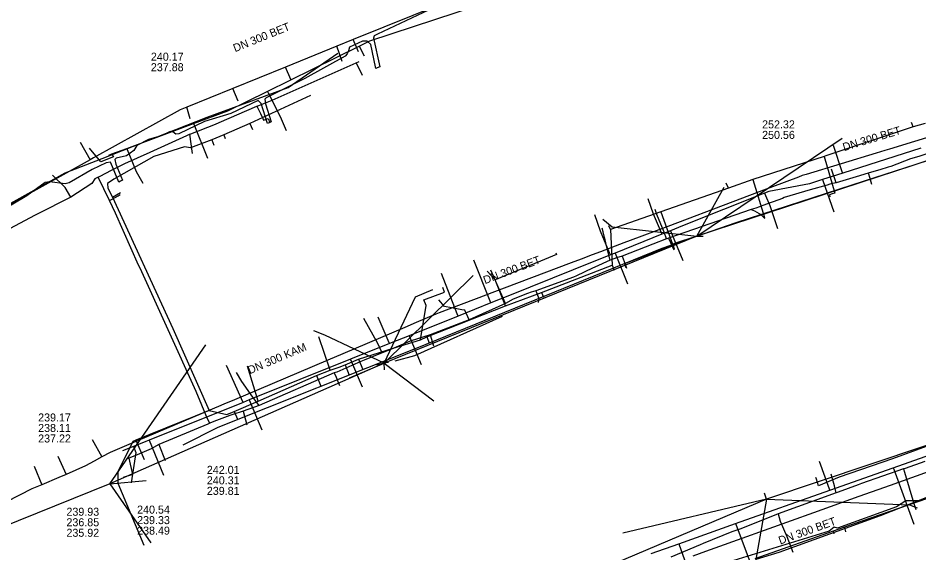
# Model space of a CAD drawing. Extents: x -598233 to -596890, y -1157848 to -1156431.
# Drawn here: x -597274.3 to -597184.3, y -1157480.1 to -1157426.6 of the extents above; entities that cross this region are included whole.
import ezdxf

# ---------------------------------------------------------------- set-up
doc = ezdxf.new("R2010")
doc.units = 0
for name, color, linetype in [('Vrstva 12', 7, 'Continuous'), ('Vrstva 13', 7, 'Continuous'), ('Vrstva 16', 7, 'Continuous'), ('Vrstva 42', 7, 'Continuous'), ('Vrstva 51', 7, 'Continuous'), ('Vrstva 55', 7, 'Continuous'), ('Vrstva 9', 7, 'Continuous')]:
    doc.layers.add(name, color=color, linetype=linetype)

msp = doc.modelspace()

# ---------------------------------------------------------------- linework, layer by layer
at = {"layer": 'Vrstva 12'}
for points in [[(-597245.1, -1157434.36), (-597251.15, -1157437.15)], [(-597251.15, -1157437.15), (-597253.77, -1157438.28)], [(-597251.15, -1157437.15), (-597250.9, -1157437.76)], [(-597184.87, -1157437.5), (-597193.6, -1157440.4)], [(-597184.98, -1157437.23), (-597185.04, -1157437.05)], [(-597184.87, -1157437.5), (-597184.98, -1157437.23)], [(-597183.69, -1157437.15), (-597184.87, -1157437.5)], [(-597254.97, -1157438.77), (-597257.1, -1157439.58), (-597257.68, -1157439.49), (-597260.76, -1157440.45), (-597264.74, -1157442.7), (-597265.38, -1157443.14), (-597265.35, -1157443.63), (-597264.87, -1157444.5)], [(-597253.77, -1157438.28), (-597254.97, -1157438.77)], [(-597254.97, -1157438.77), (-597254.75, -1157439.32)], [(-597253.77, -1157438.28), (-597253.62, -1157438.65)], [(-597193.77, -1157440.46), (-597200.9, -1157442.76)], [(-597193.6, -1157440.4), (-597193.77, -1157440.46)], [(-597193.77, -1157440.46), (-597192.725, -1157444.107)], [(-597203.34, -1157443.61), (-597203.56, -1157443.11)], [(-597200.9, -1157442.76), (-597203.34, -1157443.61)], [(-597200.9, -1157442.76), (-597199.75, -1157446.56)], [(-597264.87, -1157444.5), (-597264.08, -1157444.06)], [(-597203.34, -1157443.61), (-597210.09, -1157445.98)], [(-597192.725, -1157444.107), (-597192.969, -1157444.183)], [(-597264.87, -1157444.5), (-597258.85, -1157457.64), (-597255.21, -1157465.83)], [(-597192.969, -1157444.183), (-597193.255, -1157444.273), (-597193.195, -1157444.464)], [(-597210.09, -1157445.98), (-597215.14, -1157447.73)], [(-597210.09, -1157445.98), (-597208.77, -1157449.67)], [(-597215.14, -1157447.73), (-597215.29, -1157447.39)], [(-597215.14, -1157447.73), (-597214.96, -1157451.3)], [(-597220.58, -1157450.06), (-597220.51, -1157450.25), (-597222.12, -1157450.92)], [(-597222.12, -1157450.92), (-597226.64, -1157452.78)], [(-597222.01, -1157454.02), (-597214.96, -1157451.3)], [(-597214.96, -1157451.3), (-597214.77, -1157451.82)], [(-597226.64, -1157452.78), (-597227.44, -1157451.9)], [(-597225.61, -1157455.37), (-597226.64, -1157452.78)], [(-597233.558, -1157455.336), (-597233.767, -1157454.773), (-597231.705, -1157454.01), (-597231.878, -1157453.541)], [(-597225.61, -1157455.37), (-597222.01, -1157454.02)], [(-597222.01, -1157454.02), (-597221.82, -1157454.51)], [(-597234.12, -1157458.75), (-597233.558, -1157455.336)], [(-597233.47, -1157458.48), (-597225.61, -1157455.37)], [(-597243.15, -1157461.8), (-597244.26, -1157458.48)], [(-597234.12, -1157458.75), (-597233.47, -1157458.48)], [(-597233.47, -1157458.48), (-597233.24, -1157459.05)], [(-597240.3, -1157460.69), (-597236.83, -1157459.59), (-597234.12, -1157458.75)], [(-597242.25, -1157461.48), (-597241.64, -1157461.27)], [(-597241.64, -1157461.27), (-597240.3, -1157460.69)], [(-597241.64, -1157461.27), (-597241.23, -1157462.3)], [(-597240.3, -1157460.69), (-597239.88, -1157461.74)], [(-597250.34, -1157464.89), (-597251.39, -1157461.38)], [(-597244.49, -1157462.34), (-597243.15, -1157461.8)], [(-597243.15, -1157461.8), (-597242.25, -1157461.48)], [(-597250.34, -1157464.89), (-597244.49, -1157462.34)], [(-597244.49, -1157462.34), (-597244.07, -1157463.38)], [(-597252.73, -1157465.91), (-597250.34, -1157464.89)], [(-597255.21, -1157465.83), (-597262.57, -1157468.8)], [(-597255.21, -1157465.83), (-597253.46, -1157466.22), (-597252.73, -1157465.91)], [(-597252.73, -1157465.91), (-597252.4, -1157466.68)], [(-597176.13, -1157466.7), (-597186.96, -1157470.64), (-597192.26, -1157472.49)], [(-597262.57, -1157468.8), (-597262.85, -1157468.93), (-597264.35, -1157471.95), (-597264.34, -1157473.09), (-597261.76, -1157479.26)], [(-597262.57, -1157468.8), (-597261.72, -1157470.73)], [(-597192.26, -1157472.49), (-597194.33, -1157473.359), (-597194.54, -1157472.69), (-597194.603, -1157472.5)], [(-597180.86, -1157473.71), (-597191.75, -1157477.49)], [(-597192.89, -1157477.89), (-597200.7, -1157480.64)], [(-597191.75, -1157477.49), (-597192.89, -1157477.89)], [(-597192.89, -1157477.89), (-597192.81, -1157478.13)], [(-597191.75, -1157477.49), (-597191.65, -1157477.94)]]:
    msp.add_lwpolyline(points, dxfattribs=at)
at = {"layer": 'Vrstva 13'}
for p, q in [((-597240.249, -1157429.423), (-597239.749, -1157430.407)), ((-597209.129, -1157447.873), (-597207.909, -1157450.829)), ((-597214.669, -1157450.096), (-597213.428, -1157453.167)), ((-597235.241, -1157458.352), (-597234.053, -1157461.234)), ((-597251.83, -1157465.008), (-597253.497, -1157461.322)), ((-597251.225, -1157464.766), (-597249.96, -1157467.743)), ((-597261.216, -1157468.776), (-597259.787, -1157472.281))]:
    msp.add_line(p, q, dxfattribs=at)
for points in [[(-597265.238, -1157440.304), (-597264.941, -1157440.192), (-597263.462, -1157439.646), (-597256.778, -1157437.167), (-597253.347, -1157435.894), (-597249.419, -1157433.953), (-597240.249, -1157429.423), (-597239.18, -1157428.895), (-597217.441, -1157421.729), (-597211.271, -1157419.691)], [(-597249.419, -1157433.953), (-597249.38, -1157434.028), (-597248.128, -1157436.438), (-597247.541, -1157437.864)], [(-597256.778, -1157437.167), (-597256.758, -1157437.215), (-597255.391, -1157440.604)], [(-597264.941, -1157440.192), (-597264.8, -1157440.474), (-597266.047, -1157440.995), (-597267.168, -1157439.628)], [(-597184.132, -1157439.614), (-597191.919, -1157442.114), (-597193.925, -1157442.758), (-597195.227, -1157443.176), (-597199.312, -1157443.933), (-597199.728, -1157444.099), (-597207.93, -1157447.392), (-597209.129, -1157447.873), (-597209.981, -1157448.215), (-597214.669, -1157450.096), (-597215.135, -1157450.284), (-597218.862, -1157451.761), (-597225.214, -1157454.327), (-597227.077, -1157455.075), (-597230.342, -1157456.385), (-597235.241, -1157458.352), (-597236.456, -1157458.84), (-597237.212, -1157459.143), (-597241.115, -1157460.709), (-597251.225, -1157464.766), (-597251.83, -1157465.008), (-597261.216, -1157468.776), (-597261.547, -1157468.908), (-597262.803, -1157469.413), (-597263.88, -1157469.845)], [(-597263.462, -1157439.646), (-597263.421, -1157439.749), (-597262.513, -1157441.943), (-597261.863, -1157443.117)], [(-597191.919, -1157442.114), (-597191.932, -1157442.074), (-597192.855, -1157439.354)], [(-597193.925, -1157442.758), (-597193.896, -1157442.845), (-597192.819, -1157445.973)], [(-597199.728, -1157444.099), (-597199.632, -1157444.345), (-597199.197, -1157445.361), (-597198.423, -1157447.647)], [(-597209.981, -1157448.215), (-597210.041, -1157448.062), (-597210.823, -1157446.223), (-597211.362, -1157444.675)], [(-597215.135, -1157450.284), (-597215.22, -1157450.078), (-597216.124, -1157447.894), (-597216.699, -1157446.292)], [(-597227.077, -1157455.075), (-597227.14, -1157454.915), (-597228.791, -1157450.821)], [(-597230.342, -1157456.385), (-597230.43, -1157456.167), (-597232.025, -1157452.132)], [(-597237.212, -1157459.143), (-597237.247, -1157459.058), (-597238.331, -1157456.485)], [(-597241.115, -1157460.709), (-597241.108, -1157460.723), (-597239.948, -1157463.461)], [(-597211.069, -1157480.106), (-597208.305, -1157479.128), (-597202.638, -1157477.123), (-597193.197, -1157473.782), (-597186.87, -1157471.544), (-597174.096, -1157467.025)], [(-597262.803, -1157469.413), (-597262.557, -1157470.013), (-597263.025, -1157473.047)], [(-597193.197, -1157473.782), (-597193.233, -1157473.684), (-597194.232, -1157470.905)], [(-597186.87, -1157471.544), (-597186.815, -1157471.7), (-597184.831, -1157477.194)], [(-597202.638, -1157477.123), (-597202.573, -1157477.294), (-597200.502, -1157482.756)], [(-597208.305, -1157479.128), (-597208.298, -1157479.145), (-597206.183, -1157485.074)]]:
    msp.add_lwpolyline(points, dxfattribs=at)
at = {"layer": 'Vrstva 16'}
for points in [[(-597266.13, -1157442.42), (-597264.97, -1157441.81), (-597263.64, -1157441.16), (-597261.13, -1157440.02), (-597257.47, -1157438.36), (-597257.2, -1157438.23), (-597257.07, -1157438.18), (-597254.61, -1157437.21), (-597254.24, -1157437.05), (-597250.45, -1157435.42), (-597250.27, -1157435.34), (-597248.93, -1157434.83), (-597240.53, -1157431.09), (-597240.25, -1157430.96)], [(-597240.53, -1157431.09), (-597239.94, -1157432.31)], [(-597250.45, -1157435.42), (-597250.09, -1157436.14)], [(-597250.09, -1157436.14), (-597249.88, -1157436.65)], [(-597249.88, -1157436.65), (-597249.8, -1157436.83), (-597249.34, -1157436.64)], [(-597249.34, -1157436.64), (-597249.17, -1157437.06)], [(-597257.2, -1157438.23), (-597256.91, -1157440.16)], [(-597183.53, -1157440.2), (-597184.314, -1157440.442), (-597185.15, -1157440.7), (-597187.13, -1157441.44), (-597187.38, -1157441.52), (-597188.229, -1157441.776), (-597189.04, -1157442.02), (-597189.37, -1157442.12), (-597190.592, -1157442.484), (-597192.56, -1157443.07), (-597193.066, -1157443.185), (-597193.22, -1157443.22), (-597193.46, -1157443.32), (-597195.18, -1157443.79), (-597197.76, -1157444.56), (-597197.95, -1157444.63), (-597199.897, -1157445.343), (-597200.236, -1157445.467), (-597200.6, -1157445.6), (-597201.06, -1157445.73), (-597209.32, -1157448.6), (-597209.485, -1157448.663), (-597209.53, -1157448.68), (-597210.892, -1157449.207), (-597213.95, -1157450.39), (-597214.532, -1157450.581), (-597215.17, -1157450.79), (-597216.68, -1157451.5), (-597216.91, -1157451.61), (-597218.52, -1157452.37), (-597218.83, -1157452.51)], [(-597269.61, -1157443.55), (-597270.87, -1157442.3)], [(-597192.56, -1157443.07), (-597193.05, -1157441.71)], [(-597189.37, -1157442.12), (-597189.349, -1157442.185), (-597189.25, -1157442.5)], [(-597266.33, -1157442.52), (-597266.65, -1157442.68), (-597266.95, -1157443.15), (-597269.04, -1157444.52), (-597272.42, -1157446.21), (-597272.69, -1157446.34), (-597275.11, -1157447.64)], [(-597255.15, -1157467.09), (-597255.4, -1157466.66), (-597256.54, -1157463.94), (-597262.12, -1157451.61), (-597262.28, -1157451.32), (-597264.58, -1157446.12), (-597265.19, -1157444.86), (-597266.33, -1157442.52), (-597266.13, -1157442.42)], [(-597189.25, -1157442.5), (-597189.034, -1157443.2)], [(-597269.04, -1157444.52), (-597269.61, -1157443.55)], [(-597265.19, -1157444.86), (-597264.98, -1157444.76)], [(-597264.98, -1157444.76), (-597264.33, -1157444.38)], [(-597264.33, -1157444.38), (-597264.12, -1157444.26)], [(-597209.53, -1157448.68), (-597209.76, -1157448), (-597210.48, -1157446.23), (-597210.66, -1157445.74)], [(-597201.06, -1157445.73), (-597200.744, -1157445.893), (-597200.259, -1157446.143), (-597200.09, -1157446.23)], [(-597199.7, -1157446.63), (-597200.09, -1157446.23)], [(-597215.85, -1157447.96), (-597215.95, -1157447.62)], [(-597215.71, -1157448.54), (-597215.85, -1157447.96)], [(-597215.17, -1157450.79), (-597215.178, -1157450.742), (-597215.19, -1157450.67), (-597215.511, -1157449.387), (-597215.66, -1157448.79), (-597215.71, -1157448.54)], [(-597209.32, -1157448.6), (-597209.284, -1157448.681), (-597208.81, -1157449.77)], [(-597213.95, -1157450.39), (-597213.771, -1157450.924), (-597213.54, -1157451.61)], [(-597225.61, -1157455.12), (-597227.09, -1157451.79)], [(-597218.83, -1157452.51), (-597222.6, -1157453.88), (-597223.05, -1157454), (-597223.42, -1157454.14), (-597224.86, -1157454.7), (-597225.61, -1157455.12), (-597229.26, -1157456.78), (-597233.14, -1157458.25), (-597235.14, -1157458.91), (-597237, -1157459.7), (-597237.933, -1157460.069), (-597239.73, -1157460.78), (-597240.07, -1157460.93), (-597242.46, -1157461.99), (-597242.72, -1157462.05), (-597250.23, -1157465.32), (-597251.84, -1157465.89), (-597252.85, -1157466.21), (-597253.16, -1157466.32), (-597254.75, -1157466.93), (-597255.15, -1157467.09), (-597255.37, -1157467.18)], [(-597222.6, -1157453.88), (-597222.29, -1157454.62)], [(-597229.26, -1157456.78), (-597229.67, -1157455.81), (-597229.97, -1157455.76), (-597230.31, -1157455.7), (-597231.71, -1157455.45), (-597232.264, -1157454.78)], [(-597222.29, -1157454.62), (-597222.34, -1157455.02)], [(-597238.38, -1157459.14), (-597239.77, -1157456.64)], [(-597233.14, -1157458.25), (-597232.8, -1157459.35)], [(-597237.933, -1157460.069), (-597238.38, -1157459.14)], [(-597250.23, -1157465.32), (-597250.87, -1157464.5), (-597251.96, -1157462.91), (-597252.5, -1157462.03)], [(-597242.72, -1157462.05), (-597242.54, -1157462.5), (-597242.41, -1157462.8)], [(-597242.173, -1157463.361), (-597242.41, -1157462.8)], [(-597251.84, -1157465.89), (-597251.46, -1157467.26)], [(-597255.37, -1157467.18), (-597260.26, -1157469.21), (-597261.02, -1157469.64), (-597262.66, -1157470.35), (-597263.25, -1157470.59), (-597263.42, -1157470.66)], [(-597260.26, -1157469.21), (-597259.61, -1157470.82)], [(-597263.25, -1157470.59), (-597262.88, -1157472.23), (-597263.81, -1157472.51)], [(-597183.72, -1157470.92), (-597185.69, -1157471.61), (-597185.84, -1157471.66), (-597190.03, -1157473.12), (-597190.38, -1157473.25), (-597192.39, -1157473.97), (-597192.56, -1157474.04), (-597198.38, -1157476.14), (-597202.1, -1157477.63), (-597202.99, -1157477.96), (-597205.85, -1157479.1), (-597206.17, -1157479.25), (-597209.1, -1157480.49)], [(-597185.84, -1157471.66), (-597185.74, -1157472), (-597184.8, -1157475.12), (-597184.62, -1157475.7)], [(-597192.56, -1157474.04), (-597192.74, -1157473.36), (-597193.07, -1157472.17)], [(-597198.38, -1157476.14), (-597198.18, -1157476.89), (-597197.52, -1157478.42), (-597196.91, -1157479.99)]]:
    msp.add_lwpolyline(points, dxfattribs=at)
at = {"layer": 'Vrstva 42'}
for points in [[(-597227.775, -1157416.093), (-597228.079, -1157416.938), (-597230.36, -1157422.856), (-597231, -1157424.043), (-597232.162, -1157425.313), (-597238.419, -1157428.236), (-597238.724, -1157428.409), (-597238.809, -1157428.644), (-597238.181, -1157431.506), (-597238.436, -1157431.605)], [(-597238.436, -1157431.605), (-597238.559, -1157431.654), (-597238.925, -1157429.888), (-597239.071, -1157429.272), (-597239.428, -1157428.92), (-597239.91, -1157428.914), (-597241.203, -1157429.517), (-597241.292, -1157429.888), (-597241.436, -1157430.21), (-597241.629, -1157430.427), (-597245.673, -1157432.65), (-597249.545, -1157434.592), (-597249.658, -1157434.71), (-597249.588, -1157435.182), (-597249.022, -1157436.995), (-597249.153, -1157437.049), (-597249.394, -1157437.148), (-597250.018, -1157435.144), (-597250.328, -1157434.845), (-597253.045, -1157436.154), (-597255.701, -1157436.965), (-597258.243, -1157438.175), (-597258.571, -1157438.217), (-597258.842, -1157438.001), (-597259.116, -1157437.945), (-597260.027, -1157438.385), (-597261.278, -1157438.757), (-597262.459, -1157439.36), (-597262.765, -1157439.851), (-597263.47, -1157440.371), (-597264.533, -1157440.622), (-597264.637, -1157440.744), (-597264.554, -1157441.214), (-597263.888, -1157442.821), (-597264.076, -1157442.915)], [(-597264.076, -1157442.915), (-597264.246, -1157443.009), (-597265.048, -1157441.074), (-597265.096, -1157441.017), (-597265.529, -1157441.091), (-597266.907, -1157441.746), (-597269.206, -1157443.078), (-597269.623, -1157443.168), (-597271.178, -1157442.98), (-597271.623, -1157443.059), (-597273.438, -1157444.364), (-597276.614, -1157446.231)], [(-597179.97, -1157473.11), (-597188.18, -1157476.33), (-597198.31, -1157480.01), (-597200.597, -1157480.708)]]:
    msp.add_lwpolyline(points, dxfattribs=at)
at = {"layer": 'Vrstva 51'}
for points in [[(-597206.489, -1157448.401), (-597191.99, -1157438.63)], [(-597179.43, -1157439.54), (-597206.489, -1157448.401)], [(-597206.489, -1157448.401), (-597203.78, -1157443.5)], [(-597215.89, -1157446.7), (-597214.961, -1157447.46), (-597206.492, -1157448.401), (-597206.492, -1157448.401), (-597206.489, -1157448.401), (-597206.489, -1157448.401)], [(-597206.489, -1157448.401), (-597237.74, -1157461.1), (-597237.74, -1157461.1)], [(-597206.49, -1157448.4), (-597206.492, -1157448.401), (-597206.492, -1157448.401), (-597208.815, -1157449.292), (-597213.74, -1157451.18), (-597213.59, -1157451.55)], [(-597206.49, -1157448.4), (-597206.492, -1157448.401), (-597206.492, -1157448.401), (-597208.82, -1157449.17), (-597208.815, -1157449.292), (-597208.8, -1157449.71)], [(-597206.489, -1157448.401), (-597206.489, -1157448.401), (-597205.864, -1157448.412)], [(-597237.74, -1157461.1), (-597228.85, -1157452.34)], [(-597237.74, -1157461.1), (-597237.74, -1157461.1), (-597234.62, -1157454.47), (-597232.89, -1157453.75)], [(-597236.633, -1157460.849), (-597234.69, -1157460.34), (-597225.9, -1157456.41)], [(-597237.74, -1157461.1), (-597243.68, -1157458.31), (-597244.78, -1157457.85)], [(-597265.16, -1157473.14), (-597255.55, -1157459.28)], [(-597237.74, -1157461.1), (-597265.16, -1157473.14), (-597290.76, -1157483.46)], [(-597241.21, -1157462.57), (-597237.74, -1157461.1), (-597237.74, -1157461.1)], [(-597237.74, -1157461.1), (-597237.74, -1157461.1), (-597238.513, -1157461.295)], [(-597237.298, -1157461.022), (-597237.74, -1157461.1), (-597237.74, -1157461.1)], [(-597237.722, -1157461.764), (-597237.74, -1157461.1), (-597237.74, -1157461.1)], [(-597237.74, -1157461.1), (-597232.78, -1157464.86)], [(-597161.99, -1157462.08), (-597163.723, -1157462.662), (-597163.732, -1157462.665), (-597164.097, -1157462.787), (-597164.427, -1157462.898), (-597164.845, -1157463.039), (-597165.122, -1157463.132), (-597165.591, -1157463.289), (-597166.624, -1157463.636), (-597167.467, -1157463.919), (-597167.995, -1157464.097), (-597168.258, -1157464.185), (-597199.54, -1157474.69)], [(-597265.16, -1157473.14), (-597261.53, -1157472.81)], [(-597265.16, -1157473.14), (-597261.07, -1157479.03)], [(-597199.54, -1157474.69), (-597223.47, -1157484.85), (-597249.66, -1157495.87), (-597268.54, -1157504.42), (-597295.48, -1157516.19), (-597321.43, -1157527.53), (-597339.154, -1157535.756), (-597346.075, -1157538.969), (-597346.867, -1157539.337)], [(-597199.54, -1157474.69), (-597213.89, -1157478.07)], [(-597199.54, -1157474.69), (-597200.597, -1157480.708), (-597200.68, -1157481.18)], [(-597199.54, -1157474.69), (-597199.747, -1157474.074)], [(-597199.54, -1157474.69), (-597185.24, -1157475.26), (-597184.47, -1157475.54)]]:
    msp.add_lwpolyline(points, dxfattribs=at)
at = {"layer": 'Vrstva 55'}
for points in [[(-597345.05, -1157454.85), (-597344.2, -1157454.65), (-597340.04, -1157460.56), (-597329.66, -1157452.14), (-597327.91, -1157453.78), (-597313.8, -1157452.58), (-597307.794, -1157452.402), (-597302.32, -1157452.8), (-597297.95, -1157453.78), (-597288.99, -1157451.92), (-597285.38, -1157450.94), (-597275.87, -1157445.58), (-597269.63, -1157442.08), (-597265.92, -1157440.66), (-597255.42, -1157436.51), (-597247.33, -1157433.55), (-597242.36, -1157430.14)], [(-597166.7, -1157435.48), (-597179.342, -1157439.506), (-597184.7, -1157441.28), (-597189.766, -1157442.918), (-597202.61, -1157447.07), (-597209.996, -1157449.631), (-597234.461, -1157459.583), (-597254.366, -1157467.509), (-597257.852, -1157469.297)], [(-597158.8, -1157477.029), (-597161.182, -1157476.569), (-597167.136, -1157475.198), (-597170.078, -1157474.257), (-597170.65, -1157474.03), (-597174.85, -1157472.24), (-597175.58, -1157472.07), (-597177.26, -1157472.35), (-597184.26, -1157474.86), (-597185.61, -1157474.85), (-597186.56, -1157475.46), (-597192.43, -1157477.58), (-597192.77, -1157477.47), (-597193.27, -1157477.89)], [(-597193.27, -1157477.89), (-597202.785, -1157480.799), (-597217.416, -1157486.521), (-597225.551, -1157489.798), (-597225.64, -1157489.501), (-597247.482, -1157499.393), (-597262.411, -1157505.83), (-597268.282, -1157508.393), (-597285.982, -1157516.229), (-597320.935, -1157531.456), (-597330.053, -1157535.062), (-597330.8, -1157535.12), (-597336.43, -1157537.47), (-597337.53, -1157535.28), (-597340.42, -1157536.38), (-597351.22, -1157529.02), (-597361, -1157522.29), (-597363.04, -1157517.13), (-597378.38, -1157523.61), (-597400.93, -1157509.02), (-597395.024, -1157502.25)]]:
    msp.add_lwpolyline(points, dxfattribs=at)
at = {"layer": 'Vrstva 9'}
for p, q in [((-597240.308, -1157429.992), (-597240.826, -1157428.771)), ((-597241.931, -1157430.952), (-597242.476, -1157429.44)), ((-597247.056, -1157432.76), (-597247.601, -1157431.517)), ((-597252.329, -1157434.938), (-597252.874, -1157433.654)), ((-597257.118, -1157436.675), (-597257.443, -1157435.506)), ((-597268.1, -1157439.023), (-597267.13, -1157440.772)), ((-597266.91, -1157468.709), (-597265.955, -1157470.467)), ((-597270.333, -1157470.375), (-597269.53, -1157472.207)), ((-597272.729, -1157471.396), (-597271.954, -1157473.24)), ((-597272.954, -1157473.66), (-597275.483, -1157474.955))]:
    msp.add_line(p, q, dxfattribs=at)
for points in [[(-597230.696, -1157424.666), (-597231.818, -1157425.121), (-597240.826, -1157428.771), (-597242.476, -1157429.44), (-597247.601, -1157431.517), (-597252.874, -1157433.654), (-597257.443, -1157435.506), (-597258.12, -1157435.78)], [(-597155.107, -1157429.969), (-597156.254, -1157430.317), (-597157.948, -1157430.83), (-597159.862, -1157431.41), (-597161.125, -1157431.793), (-597162.149, -1157432.103), (-597162.666, -1157432.26), (-597166.14, -1157433.313), (-597167.145, -1157433.618), (-597170.245, -1157434.558), (-597171.049, -1157434.802), (-597171.757, -1157435.017), (-597171.758, -1157435.017), (-597179.834, -1157437.465), (-597180.667, -1157437.717), (-597182.256, -1157438.199), (-597187.251, -1157439.714), (-597187.701, -1157439.85), (-597188.572, -1157440.114), (-597195.577, -1157442.238), (-597195.987, -1157442.362)], [(-597258.12, -1157435.78), (-597266.771, -1157440.573), (-597267.13, -1157440.772), (-597279.804, -1157447.794), (-597282.682, -1157449.389), (-597288.866, -1157452.815), (-597292.015, -1157454.56), (-597292.644, -1157454.908)], [(-597195.987, -1157442.362), (-597196.349, -1157442.499), (-597198.923, -1157443.471), (-597199.559, -1157443.711), (-597202.889, -1157444.969), (-597209.409, -1157447.433), (-597213.16, -1157448.85), (-597213.797, -1157449.091), (-597216.126, -1157449.971), (-597216.94, -1157450.278), (-597218.072, -1157450.706), (-597219.045, -1157451.074), (-597226.987, -1157454.074), (-597227.595, -1157454.304), (-597232.245, -1157456.061)], [(-597232.245, -1157456.061), (-597232.573, -1157456.2), (-597234.557, -1157457.042), (-597235.68, -1157457.519), (-597241.884, -1157460.152), (-597243.366, -1157460.781), (-597246.266, -1157462.012), (-597252.939, -1157464.844), (-597253.703, -1157465.168), (-597254.072, -1157465.325), (-597262.329, -1157468.829), (-597265.119, -1157470.013)], [(-597175.289, -1157469.069), (-597176.877, -1157469.636), (-597187.188, -1157473.32), (-597190.296, -1157474.431), (-597194.844, -1157476.056), (-597197.085, -1157476.857), (-597204.713, -1157479.583), (-597205.626, -1157479.909), (-597206.889, -1157480.361)], [(-597265.119, -1157470.013), (-597265.955, -1157470.467), (-597266.719, -1157470.882), (-597267.598, -1157471.36)], [(-597267.598, -1157471.36), (-597269.53, -1157472.207), (-597270.259, -1157472.527)], [(-597270.259, -1157472.527), (-597271.954, -1157473.24), (-597272.954, -1157473.66)]]:
    msp.add_lwpolyline(points, dxfattribs=at)

# ---------------------------------------------------------------- texts
at = {"layer": 'Vrstva 12'}
for s, rotation, p in [('DN 300 BET', 22.06082, (-597252.635, -1157430.035)), ('DN 300 BET', 16.84496, (-597191.788, -1157439.919)), ('DN 300 BET', 20.68378, (-597227.661, -1157453.209)), ('DN 300 KAM', 22.97561, (-597251.164, -1157462.205)), ('DN 300 BET', 19.65245, (-597198.167, -1157479.222))]:
    msp.add_text(s, height=0.8, rotation=rotation, dxfattribs=at).set_placement(p)
for s, p in [('240.17', (-597261.05, -1157430.88)), ('237.88', (-597261.05, -1157431.93)), ('252.32', (-597199.976, -1157437.642)), ('250.56', (-597199.976, -1157438.692)), ('239.17', (-597272.315, -1157466.918)), ('238.11', (-597272.315, -1157467.968)), ('237.22', (-597272.315, -1157469.018)), ('242.01', (-597255.457, -1157472.151)), ('240.31', (-597255.457, -1157473.201)), ('239.81', (-597255.457, -1157474.251)), ('239.93', (-597269.488, -1157476.337)), ('240.54', (-597262.424, -1157476.123)), ('236.85', (-597269.488, -1157477.387)), ('239.33', (-597262.424, -1157477.173)), ('238.49', (-597262.424, -1157478.223)), ('235.92', (-597269.488, -1157478.437))]:
    msp.add_text(s, height=0.8, dxfattribs=at).set_placement(p)

doc.saveas('drawing.dxf')
